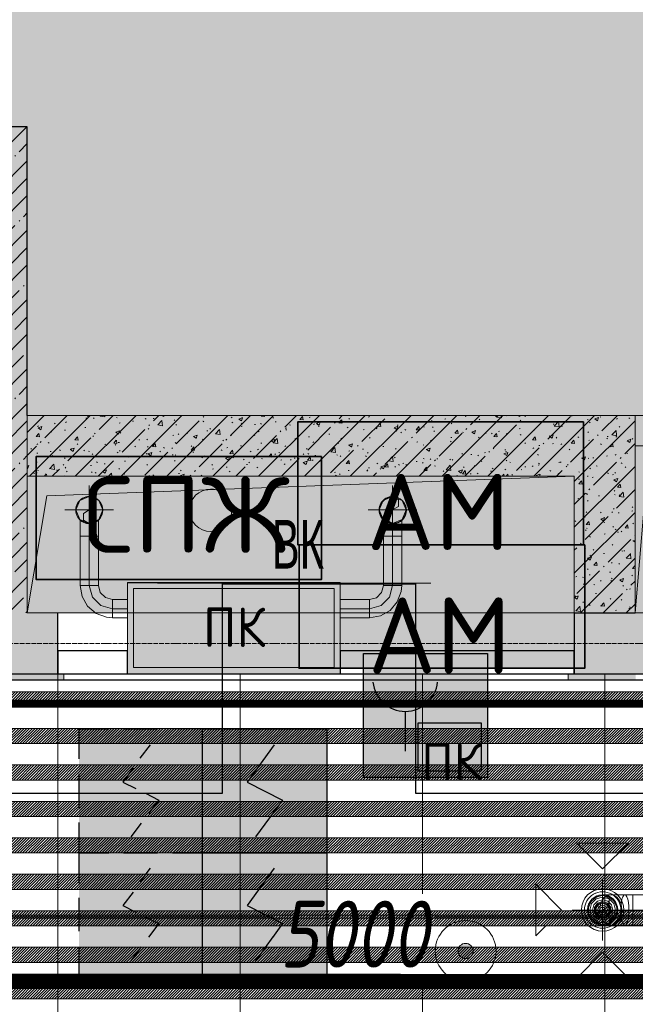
# Model space of a CAD drawing. Header units: millimetres. Extents: x -521669 to 178656, y -69521 to 433382.
# Tile 192 of 422: x -182728 to -180702, y 422561 to 425801. Entities that reach past the tile are written whole.
import ezdxf

# ---------------------------------------------------------------- set-up
doc = ezdxf.new("R2010")
doc.units = ezdxf.units.MM
for name, pattern in [('( Hidden )', [0.375, 0.25, -0.125]), ('-D1-03x03', [6, 3, -3]), ('-D1d1-15x02', [19, 15, -2, 0, -2]), ('DASHDOT', [25.4, 12.7, -6.35, 0, -6.35]), ('DASHEDx20', [0.75, 0.5, -0.25])]:
    doc.linetypes.add(name, pattern=pattern)
doc.layers.get('Defpoints').update_dxf_attribs({"color": 31})
for name, color, linetype, lineweight in [('_0', 7, 'Continuous', 13), ('A-DETL-GENF', 7, 'Continuous', 5), ('A-FLOR', 7, 'Continuous', 5), ('A-GENM-HDLN', 7, '-D1-03x03', 5), ('A-WALL', 7, 'Continuous', 5), ('A-WALL-FNSH', 8, 'Continuous', 5), ('dim_light', 12, 'Continuous', 9), ('dim_razv', 93, 'DASHDOT', 9), ('engineering', 20, 'Continuous', 13), ('I-WALL', 7, 'Continuous', 5), ('M-EQPM', 7, 'Continuous', 5), ('M-EQPM-IDEN', 7, 'Continuous', 5), ('pot', 183, 'Continuous', 15), ('pot sh', 183, 'Continuous', 15), ('S-COLS', 7, 'Continuous', 5), ('S-GRID', 7, 'Continuous', 5), ('wall_new', 152, 'Continuous', 30)]:
    doc.layers.add(name, color=color, linetype=linetype, lineweight=lineweight)
for name, color, linetype, true_color in [('PDF15_0', 30, 'Continuous', 0xff7f00), ('PDF15_Оборудование', 7, 'Continuous', 0xffffff), ('PDF3_Geometry', 7, 'Continuous', 0xdedede), ('PDF3_Solid Fills', 7, 'Continuous', 0x008000), ('PDF5_Geometry', 7, 'Continuous', 0xaaaaaa)]:
    doc.layers.add(name, color=color, linetype=linetype, true_color=true_color)
for name, color, linetype in [('PDF15_ПС дымовой', 1, 'Continuous'), ('PDF15_ПС ручной', 1, 'Continuous'), ('PDF_Text', 7, 'Continuous')]:
    doc.layers.add(name, color=color, linetype=linetype)
doc.layers.add('pol', color=7, linetype='Continuous', lineweight=15, true_color=0x738991)
doc.layers.add('Сводный план', color=1, linetype='Continuous', lineweight=0, true_color=0xff0000)
doc.styles.add('Arial Narrow_4', font='txt', dxfattribs={"width": 0.75, "height": 200})
doc.styles.add('fl_iso paper', font='isocpeur.ttf', dxfattribs={"width": 0.8, "oblique": 10})
doc.styles.add('GOST-2.304_Type-B', font='GOST_Common.ttf')
doc.styles.add('PDF ISOCPEUR', font='isocpeur.ttf')
doc.dimstyles.new('In tre 1_75', dxfattribs={"dimtxt": 220, "dimasz": 120, "dimexe": 60, "dimexo": 10, "dimgap": 50, "dimtad": 1, "dimdec": 0, "dimrnd": 5, "dimzin": 0, "dimdsep": 46, "dimtxsty": 'fl_iso paper', "dimblk": 'ARCHTICK', "dimcen": 0, "dimdle": 60, "dimadec": 0, "dimazin": 0, "dimtfac": 1, "dimtdec": 0, "dimtofl": 0, "dimtmove": 1, "dimatfit": 1, "dimfxl": 1, "dimtfill": 1, "dimtolj": 1, "dimtzin": 0, "dimarcsym": 1})
pattern_1 = [(225, (-233499.5126, 403869.562), (4.49012806, -4.49012806), [])]
pattern_2 = [(225, (-233499.5126, 404229.562), (4.49012806, -4.49012806), [])]
pattern_3 = [(45, (-192252.935, 402898.95), (-57.02463, 57.02463), []), (45, (-192195.91, 402898.95), (-57.02463, 57.02463), [100.806, -20.161, 3.353, -16.808])]
pattern_4 = [(45, (-192252.93, 402898.95), (-75.43415, 75.43415), [106.68, -17.78, 3.556, -17.78]), (45, (-192252.93, 402974.34), (-75.43415, 75.43415), []), (50, (-192252.93, 402898.95), (127.5292, -11.15758), [13.335, -146.685]), (355, (-192252.93, 402898.95), (-24.66966, 133.74), [10.668, -117.348]), (100.451, (-192242.31, 402898.02), (102.85973, 122.5818), [11.333, -124.663]), (46.184, (-192252.93, 402934.51), (189.7552, -29.4304), [20.002, -220.027]), (96.636, (-192237.12, 402932.06), (166.1822, 173.1996), [17, -186.995]), (351.184, (-192252.93, 402934.51), (166.184, 173.1976), [16.002, -176.022]), (21, (-192235.15, 402925.62), (106.13027, -71.58603), [13.335, -146.685]), (326, (-192235.15, 402925.62), (43.2619, 128.93175), [10.668, -117.348]), (71.451, (-192226.31, 402919.66), (149.392, 57.34505), [11.333, -124.663]), (37.5, (-192252.935, 402898.95), (2.16223, 59.18836), [3.353, -112.573, 3.353, -115.773, -117.793]), (37.5, (-192252.935, 402898.95), (2.16223, 59.18836), [-235.052, 3.353, -114.44]), (7.5, (-192252.935, 402898.95), (46.77386, 70.12615), [3.353, -64.567, 3.353, -109.906, -44.894]), (7.5, (-192252.935, 402898.95), (46.77386, 70.12615), [-181.178, 3.353, -41.542]), (327.5, (-192292.584, 402898.95), (94.91367, -4.01009), [3.353, -41.097, 3.353, -135.331, -184.023]), (327.5, (-192292.584, 402898.95), (94.91367, -4.01009), [-183.134, 3.353, -180.67]), (317.5, (-192310.36, 402898.95), (103.69057, 17.79882), [3.353, -54.432, 3.353, -88.748, -130.683]), (317.5, (-192310.36, 402898.95), (103.69057, 17.79882), [-149.885, 3.353, -127.33])]

# ---------------------------------------------------------------- blocks, each defined once
blk = doc.blocks.new('_ArchTick')
at = {"color": 0, "linetype": 'ByBlock', "lineweight": 9, "const_width": 0.15}
blk.add_lwpolyline([(-0.5, -0.5), (0.5, 0.5)], dxfattribs=at)
blk = doc.blocks.new('*D6211')
at = {"layer": 'Defpoints', "color": 0, "transparency": 16777216}
for p in [(-179127.9, 422632), (-184127.9, 422454.4), (-179127.9, 422454.4)]:
    blk.add_point(p, dxfattribs=at)
at = {"layer": 'dim_light', "color": 0, "lineweight": -2, "transparency": 16777216}
for p, q in [((-184127.9, 422464.4), (-184127.9, 422692)), ((-179127.9, 422464.4), (-179127.9, 422692)), ((-184187.9, 422632), (-179067.9, 422632))]:
    blk.add_line(p, q, dxfattribs=at)
at = {"layer": 'dim_light', "color": 0, "lineweight": -2, "transparency": 16777216, "xscale": 120, "yscale": 120, "zscale": 120, "rotation": 180}
blk.add_blockref('_ArchTick', (-184127.9, 422632), dxfattribs=at)
at = {"layer": 'dim_light', "color": 0, "lineweight": -2, "transparency": 16777216, "xscale": 120, "yscale": 120, "zscale": 120}
blk.add_blockref('_ArchTick', (-179127.9, 422632), dxfattribs=at)
at = {"layer": 'dim_light', "color": 0, "transparency": 16777216, "insert": (-181627.9, 422792), "char_height": 220, "attachment_point": 5, "style": 'fl_iso paper', "bg_fill": 3, "box_fill_scale": 1.1, "bg_fill_color": 256, "bg_fill_true_color": 13158600, "bg_fill_transparency": 0}
blk.add_mtext('\\A1;5000', dxfattribs=at)
blk = doc.blocks.new('*U12205')
at = {"layer": 'pol', "true_color": 0x007dfa, "transparency": 33554687}
h = blk.add_hatch(color=150, dxfattribs=at)
h.dxf.hatch_style = 1
h.paths.add_polyline_path([(23128.7, 0), (0, 0), (0, -10), (23128.7, -10)])
at = {"layer": 'pol', "color": 162, "true_color": 0x2c3cc9}
blk.add_lwpolyline([(23128.7, 0), (0, 0), (0, -10), (23128.7, -10)], close=True, dxfattribs=at)
blk = doc.blocks.new('ftfyjjj')
at = {"layer": 'PDF5_Geometry', "color": 5, "lineweight": 18, "true_color": 0x0000ff}
for points in [[(11408.4, 20142.4), (11493.3, 20057.6), (11578.1, 20142.4)], [(11273.5, 20006.9), (11358.4, 19922), (11273.5, 19837.2)], [(11443.2, 19922.4), (11457.9, 19887.1), (11493.3, 19872.4), (11528.6, 19887.1), (11543.3, 19922.4), (11528.6, 19957.7), (11493.3, 19972.4), (11457.9, 19957.7)], [(11493.3, 19972.4), (11506.2, 19970.7), (11518.2, 19965.7), (11528.6, 19957.7), (11536.6, 19947.4), (11541.6, 19935.3), (11543.3, 19922.4), (11541.6, 19909.5), (11536.6, 19897.4), (11528.6, 19887.1), (11518.2, 19879.1), (11506.2, 19874.1), (11493.3, 19872.4), (11480.3, 19874.1), (11468.3, 19879.1), (11457.9, 19887.1), (11449.9, 19897.4), (11445, 19909.5), (11443.2, 19922.4), (11445, 19935.3), (11449.9, 19947.4), (11457.9, 19957.7), (11468.3, 19965.7), (11480.3, 19970.7)], [(11493.3, 19969.9), (11472.6, 19965.2), (11456.1, 19952), (11446.9, 19933), (11446.9, 19911.8), (11456.1, 19892.8), (11472.6, 19879.6), (11493.3, 19874.9), (11513.9, 19879.6), (11530.4, 19892.8), (11539.6, 19911.8), (11539.6, 19933), (11530.4, 19952), (11513.9, 19965.2)], [(11493.3, 19879.9), (11472, 19885.6), (11456.4, 19901.2), (11450.8, 19922.4), (11456.4, 19943.6), (11472, 19959.2), (11493.3, 19964.9), (11514.5, 19959.2), (11530.1, 19943.6), (11535.7, 19922.4), (11530.1, 19901.2), (11514.5, 19885.6)], [(11520, 19972.4), (11529.5, 19970.7), (11538.4, 19965.7), (11545.9, 19957.7), (11551.8, 19947.4), (11555.4, 19935.3), (11556.7, 19922.4), (11555.4, 19909.5), (11551.8, 19897.4), (11545.9, 19887.1), (11538.4, 19879.1), (11529.5, 19874.1), (11520, 19872.4), (11510.6, 19874.1), (11501.7, 19879.1), (11494.2, 19887.1), (11488.4, 19897.4), (11484.7, 19909.5), (11483.5, 19922.4), (11484.7, 19935.3), (11488.4, 19947.4), (11494.2, 19957.7), (11501.7, 19965.7), (11510.6, 19970.7)], [(11566.5, 19972.4), (11569.9, 19970.7), (11573.2, 19965.7), (11575.9, 19957.7), (11578.1, 19947.4), (11579.4, 19935.3), (11579.8, 19922.4), (11579.4, 19909.5), (11578.1, 19897.4), (11575.9, 19887.1), (11573.2, 19879.1), (11569.9, 19874.1), (11566.5, 19872.4), (11563, 19874.1), (11559.8, 19879.1), (11557, 19887.1), (11554.9, 19897.4), (11553.5, 19909.5), (11553.1, 19922.4), (11553.5, 19935.3), (11554.9, 19947.4), (11557, 19957.7), (11559.8, 19965.7), (11563, 19970.7)], [(11493.3, 19955.7), (11476.6, 19951.3), (11464.4, 19939.1), (11459.9, 19922.4), (11464.4, 19905.7), (11476.6, 19893.5), (11493.3, 19889.1), (11509.9, 19893.5), (11522.1, 19905.7), (11526.6, 19922.4), (11522.1, 19939.1), (11509.9, 19951.3)], [(11493.3, 19894.1), (11476.6, 19899.5), (11466.3, 19913.7), (11466.3, 19931.1), (11476.6, 19945.3), (11493.3, 19950.7), (11509.9, 19945.3), (11520.2, 19931.1), (11520.2, 19913.7), (11509.9, 19899.5)], [(11493.3, 19947.4), (11478.6, 19942.6), (11469.5, 19930.1), (11469.5, 19914.7), (11478.6, 19902.2), (11493.3, 19897.4), (11507.9, 19902.2), (11517, 19914.7), (11517, 19930.1), (11507.9, 19942.6)], [(11493.3, 19944.4), (11480.3, 19940.2), (11472.3, 19929.2), (11472.3, 19915.6), (11480.3, 19904.6), (11493.3, 19900.4), (11506.2, 19904.6), (11514.2, 19915.6), (11514.2, 19929.2), (11506.2, 19940.2)], [(11493.3, 19905.4), (11481.2, 19910.4), (11476.3, 19922.4), (11481.2, 19934.4), (11493.3, 19939.4), (11505.3, 19934.4), (11510.3, 19922.4), (11505.3, 19910.4)], [(11493.3, 19939.1), (11481.5, 19934.2), (11476.6, 19922.4), (11481.5, 19910.6), (11493.3, 19905.7), (11505, 19910.6), (11509.9, 19922.4), (11505, 19934.2)], [(11493.3, 19932.4), (11484.6, 19927.4), (11484.6, 19917.4), (11493.3, 19912.4), (11501.9, 19917.4), (11501.9, 19927.4)], [(11408.4, 19698.5), (11493.3, 19783.3), (11578.1, 19698.5)]]:
    blk.add_lwpolyline(points, close=True, dxfattribs=at)
for points in [[(11493.3, 19822.4), (11493.3, 20022.4)], [(11443.2, 19922.4), (11445, 19935.3), (11449.9, 19947.4), (11457.9, 19957.7), (11468.3, 19965.7), (11480.3, 19970.7), (11493.3, 19972.4)], [(15548.6, 19972.4), (11593.2, 19972.4), (11593.2, 19970.7), (11593.2, 19965.7), (11593.2, 19957.7), (11593.2, 19947.4), (11593.2, 19935.3), (11593.2, 19922.4), (11593.2, 19909.5), (11593.2, 19897.4), (11593.2, 19887.1), (11593.2, 19879.1), (11593.2, 19874.1), (11593.2, 19872.4), (11566.5, 19872.4), (11520, 19872.4), (11493.3, 19872.4), (11471.6, 19884.9), (11471.6, 19909.9), (11493.3, 19922.4), (11514.9, 19934.9), (11514.9, 19959.9), (11493.3, 19972.4), (11520, 19972.4), (11566.5, 19972.4), (11593.2, 19972.4), (11593.2, 19970.7), (11593.2, 19965.7), (11593.2, 19957.7), (11593.2, 19947.4), (11593.2, 19935.3), (11593.2, 19922.4), (11593.2, 19909.5), (11593.2, 19897.4), (11593.2, 19887.1), (11593.2, 19879.1), (11593.2, 19874.1), (11593.2, 19872.4), (11593.2, 19874.1), (11593.2, 19879.1), (11593.2, 19887.1), (11593.2, 19897.4), (11593.2, 19909.5), (11593.2, 19922.4), (11593.2, 19935.3), (11593.2, 19947.4), (11593.2, 19957.7), (11593.2, 19965.7), (11593.2, 19970.7), (11593.2, 19972.4), (11593.2, 19970.7), (11593.2, 19965.7), (11593.2, 19957.7), (11593.2, 19947.4), (11593.2, 19935.3), (11593.2, 19922.4), (11593.2, 19909.5), (11593.2, 19897.4), (11593.2, 19887.1), (11593.2, 19879.1), (11593.2, 19874.1), (11593.2, 19872.4), (15548.6, 19872.4)], [(11493.3, 19972.4), (11506.2, 19970.7), (11518.2, 19965.7), (11528.6, 19957.7), (11536.6, 19947.4), (11541.6, 19935.3), (11543.3, 19922.4)], [(11393.2, 19922.4), (11593.2, 19922.4), (12618, 19922.4), (11593.2, 19922.4), (11543.3, 19922.4), (11506.6, 19922.4), (11493.3, 19922.4)], [(11493.3, 19872.4), (11480.3, 19874.1), (11468.3, 19879.1), (11457.9, 19887.1), (11449.9, 19897.4), (11445, 19909.5), (11443.2, 19922.4)], [(11543.3, 19922.4), (11541.6, 19909.5), (11536.6, 19897.4), (11528.6, 19887.1), (11518.2, 19879.1), (11506.2, 19874.1), (11493.3, 19872.4)]]:
    blk.add_lwpolyline(points, dxfattribs=at)
for points in [[(11423.2, 19922.4, 0.999748), (11563.3, 19922.4, 0.999748)], [(11433.3, 19922.4, 1.000294), (11553.2, 19922.4, 1.000294)], [(11543.3, 19922.4, 0.999647), (11443.2, 19922.4, 0.999647)]]:
    blk.add_lwpolyline(points, format="xyb", close=True, dxfattribs=at)
for radius, start, end in [(70, 0.0144, 179.9856), (60, 359.9832, 180.0168), (50, 0.0202, 179.9798), (50, 0.0202, 179.9798), (50, 0.0202, 179.9798), (70, 180.0144, 359.9856), (60, 179.9832, 0.0168), (50, 180.0202, 359.9798), (50, 180.0202, 359.9798), (50, 180.0202, 359.9798)]:
    blk.add_arc((11493.2, 19922.4), radius, start, end, dxfattribs=at)
blk = doc.blocks.new('yyuuiffff55')
at = {"layer": 'PDF15_0', "lineweight": 25}
blk.add_lwpolyline([(7505.7, 20307.4), (10242.6, 20307.4), (10242.6, 20995.3), (10877.6, 20995.3), (10877.6, 20307.4), (25074.1, 20307.4), (25074.1, 20953), (25406.5, 20953), (25406.5, 20307.4), (29057.7, 20307.4)], dxfattribs=at)
at = {"layer": 'PDF15_Оборудование', "transparency": 33554559}
for points in [[(11430, 21528.7), (10490.2, 21528.7), (11430, 21124.4)], [(10490.2, 21528.7), (11430, 21124.4), (10490.2, 21124.4)], [(10568.6, 21414.4), (9628.8, 21414.4), (10568.6, 21010.1)], [(9628.8, 21414.4), (10568.6, 21010.1), (9628.8, 21010.1)], [(11434.3, 21124.4), (10494.5, 21124.4), (11434.3, 20718)], [(10494.5, 21124.4), (11434.3, 20718), (10494.5, 20718)]]:
    blk.add_solid(points, dxfattribs=at)
at = {"layer": 'PDF15_ПС дымовой', "color": 230, "lineweight": 25, "true_color": 0xff007f}
for points in [[(9770.6, 20419.6), (9770.6, 20519.1), (9867.9, 20519.1)], [(9916.6, 20519.1), (10028.8, 20519.1)], [(10177, 20419.6), (10177, 20519.1), (10077.5, 20519.1)], [(9971.7, 20421.7), (10005.5, 20466.1)], [(9948.4, 20389.9), (9914.5, 20343.4), (9956.8, 20322.2)], [(9770.6, 20258.7), (9770.6, 20370.9)], [(10177, 20258.7), (10177, 20370.9)], [(9988.6, 20307.4), (10033, 20284.1), (9999.2, 20239.6)], [(9770.6, 20011), (9770.6, 20110.5), (9867.9, 20110.5), (9770.6, 20110.5), (9770.6, 20210)], [(9942, 20163.4), (9975.9, 20207.9)], [(10177, 20011), (10177, 20110.5), (10077.5, 20110.5), (10177, 20110.5), (10177, 20210)], [(9971.7, 20015.3), (10005.5, 20059.7)], [(9770.6, 19852.3), (9770.6, 19962.4)], [(9948.4, 19981.4), (9914.5, 19937), (9956.8, 19915.8)], [(10177, 19852.3), (10177, 19962.4)], [(9988.6, 19898.9), (10033, 19877.7), (9999.2, 19833.2)], [(9867.9, 19704.1), (9770.6, 19704.1), (9770.6, 19801.5)], [(9942, 19754.9), (9975.9, 19801.5)], [(10077.5, 19704.1), (10177, 19704.1), (10177, 19801.5)], [(9916.6, 19704.1), (10028.8, 19704.1)]]:
    blk.add_lwpolyline(points, dxfattribs=at)
at = {"layer": 'PDF15_ПС дымовой', "lineweight": 30}
for points in [[(10585.5, 20519.1), (10585.5, 20313.7), (10585.5, 20110.5), (10380.2, 20110.5), (10177, 20110.5), (10177, 20313.7), (10177, 20519.1), (10380.2, 20519.1)], [(10585.5, 20110.5), (10585.5, 19907.3), (10585.5, 19704.1), (10380.2, 19704.1), (10177, 19704.1), (10177, 19907.3), (10177, 20110.5), (10380.2, 20110.5)]]:
    blk.add_lwpolyline(points, close=True, dxfattribs=at)
for points in [[(10411.9, 20466.1), (10323, 20343.4), (10439.4, 20284.1), (10350.5, 20163.4)], [(10411.9, 20059.7), (10323, 19937), (10439.4, 19877.7), (10350.5, 19754.9)]]:
    blk.add_lwpolyline(points, dxfattribs=at)
at = {"layer": 'PDF15_ПС дымовой', "color": 230, "lineweight": 25, "true_color": 0xff007f}
blk.add_lwpolyline([(10028.8, 20110.5), (9916.6, 20110.5)], close=True, dxfattribs=at)
at = {"layer": 'PDF15_ПС дымовой', "color": 7, "true_color": 0xffffff, "transparency": 33554559}
for points in [[(10177, 20519.1), (9770.6, 20519.1), (10177, 20110.5)], [(9770.6, 20519.1), (10177, 20110.5), (9770.6, 20110.5)], [(10585.5, 20519.1), (10177, 20519.1), (10585.5, 20313.7)], [(10177, 20519.1), (10585.5, 20313.7), (10177, 20313.7)], [(10585.5, 20313.7), (10177, 20313.7), (10585.5, 20110.5)], [(10177, 20313.7), (10585.5, 20110.5), (10177, 20110.5)], [(10177, 20110.5), (9770.6, 20110.5), (10177, 19704.1)], [(9770.6, 20110.5), (10177, 19704.1), (9770.6, 19704.1)], [(10585.5, 20110.5), (10177, 20110.5), (10585.5, 19907.3)], [(10177, 20110.5), (10585.5, 19907.3), (10177, 19907.3)], [(10585.5, 19907.3), (10177, 19907.3), (10585.5, 19704.1)], [(10177, 19907.3), (10585.5, 19704.1), (10177, 19704.1)]]:
    blk.add_solid(points, dxfattribs=at)
at = {"layer": 'PDF15_ПС ручной', "color": 7, "true_color": 0xffffff, "transparency": 33554559}
for points in [[(11114.7, 20766.7), (10706.1, 20766.7), (11114.7, 20358.2)], [(10706.1, 20766.7), (11114.7, 20358.2), (10706.1, 20358.2)]]:
    blk.add_solid(points, dxfattribs=at)
at = {"layer": 'PDF_Text', "color": 177, "lineweight": 35, "true_color": 0x283188}
for points in [[(11430, 21528.7), (10490.2, 21528.7), (10490.2, 21124.4), (11430, 21124.4)], [(10568.6, 21414.4), (9628.8, 21414.4), (9628.8, 21010.1), (10568.6, 21010.1)], [(11434.3, 21124.4), (10494.5, 21124.4), (10494.5, 20718), (11434.3, 20718)]]:
    blk.add_lwpolyline(points, close=True, dxfattribs=at)
at = {"layer": 'PDF_Text', "color": 5, "lineweight": 30}
for points in [[(11114.7, 20358.2), (10706.1, 20358.2), (10706.1, 20766.7), (11114.7, 20766.7)], [(10886.1, 20538.1), (11093.5, 20538.1), (11093.5, 20379.3), (10886.1, 20379.3)]]:
    blk.add_lwpolyline(points, close=True, dxfattribs=at)
blk.add_lwpolyline([(10843.7, 20576.2), (10843.7, 20445)], dxfattribs=at)
blk.add_arc((10843.7, 20683.1), 106.9, 185.5706, 354.4294, dxfattribs=at)
at = {"layer": 'PDF_Text', "color": 177, "true_color": 0x283188, "char_height": 249.99, "attachment_point": 7, "style": 'PDF ISOCPEUR'}
for s, insert in [('СПЖ', (9784.1, 21097.9)), ('АМ', (10716.7, 21106.9)), ('АМ', (10721, 20700.5))]:
    blk.add_mtext(s, dxfattribs=dict(at, insert=insert))
at = {"layer": 'PDF_Text', "color": 5, "insert": (10896.6, 20350.4), "char_height": 120, "attachment_point": 7, "style": 'PDF ISOCPEUR'}
blk.add_mtext('ПК', dxfattribs=at)
blk = doc.blocks.new('fftjjkksa5664')
at = {"layer": 'Сводный план', "lineweight": 13, "true_color": 0x00c200}
h = blk.add_hatch(color=92, dxfattribs=at)
h.dxf.hatch_style = 1
edge = h.paths.add_edge_path()
edge.add_arc((11042.4, 19787.5), 25, 0, 360)
at = {"layer": 'PDF3_Geometry', "color": 1, "lineweight": 18}
for points in [[(9804, 21318.9), (9804, 21158.9)], [(10802.1, 21318.9), (10802.1, 21158.9)], [(9759.5, 21238.9), (9772.5, 21207.5), (9804, 21194.4), (9835.4, 21207.5), (9848.5, 21238.9), (9835.4, 21270.4), (9804, 21283.4), (9772.5, 21270.4)], [(10757.6, 21238.9), (10770.6, 21207.5), (10802.1, 21194.4), (10833.5, 21207.5), (10846.6, 21238.9), (10833.5, 21270.4), (10802.1, 21283.4), (10770.6, 21270.4)], [(9884, 21238.9), (9724, 21238.9)], [(10882.1, 21238.9), (10722.1, 21238.9)], [(9804, 21152.9), (9796.2, 21152.9), (9788.9, 21152.9), (9782.6, 21152.9), (9777.9, 21152.9), (9774.8, 21152.9), (9773.8, 21152.9), (9774.8, 21152.9), (9777.9, 21152.9), (9782.6, 21152.9), (9788.9, 21152.9), (9796.2, 21152.9)], [(9804, 21152.9), (9811.7, 21152.9), (9819, 21152.9), (9825.2, 21152.9), (9829.9, 21152.9), (9832.9, 21152.9), (9834, 21152.9), (9834, 20990), (9832.9, 20990), (9829.9, 20990), (9825.2, 20990), (9819, 20990), (9811.7, 20990), (9804, 20990)], [(9804, 21152.9), (9811.8, 21152.9), (9819, 21152.9), (9825.3, 21152.9), (9830.1, 21152.9), (9833.1, 21152.9), (9834.1, 21152.9), (9833.1, 21152.9), (9830.1, 21152.9), (9825.3, 21152.9), (9819, 21152.9), (9811.8, 21152.9)], [(10802.1, 21152.9), (10794.3, 21152.9), (10787, 21152.9), (10780.7, 21152.9), (10776, 21152.9), (10772.9, 21152.9), (10771.9, 21152.9), (10772.9, 21152.9), (10776, 21152.9), (10780.7, 21152.9), (10787, 21152.9), (10794.3, 21152.9)], [(10802.1, 21152.9), (10809.9, 21152.9), (10817.1, 21152.9), (10823.4, 21152.9), (10828.2, 21152.9), (10831.2, 21152.9), (10832.2, 21152.9), (10831.2, 21152.9), (10828.2, 21152.9), (10823.4, 21152.9), (10817.1, 21152.9), (10809.9, 21152.9)], [(10630, 20700), (10630, 20999), (9930, 20999), (9930, 20700), (9930, 20999), (10630, 20999)], [(9880, 20944.2), (9856.9, 20950.4), (9840.1, 20967.4), (9834.1, 20990), (9833.1, 20990), (9830.1, 20990), (9825.3, 20990), (9819, 20990), (9811.8, 20990), (9804, 20990), (9796.2, 20990), (9788.9, 20990), (9782.6, 20990), (9777.9, 20990), (9774.8, 20990), (9773.8, 20990), (9780.1, 20953.9), (9798.3, 20922.2), (9826.3, 20898.5), (9860.6, 20885.7), (9880, 20883.9), (9880, 20884.9), (9880, 20887.9), (9880, 20892.7), (9880, 20898.9), (9880, 20906.2), (9880, 20914), (9880, 20921.8), (9880, 20929.1), (9880, 20935.3), (9880, 20940.1), (9880, 20943.1)], [(9814.1, 20952), (9804, 20990), (9814.1, 20952), (9842, 20924.2), (9880, 20914), (9842, 20924.2)], [(10771.9, 20990), (10765.7, 20966.9), (10748.7, 20950.1), (10726.1, 20944.2), (10726.1, 20943.1), (10726.1, 20940.1), (10726.1, 20935.3), (10726.1, 20929.1), (10726.1, 20921.8), (10726.1, 20914), (10726.1, 20906.2), (10726.1, 20898.9), (10726.1, 20892.7), (10726.1, 20887.9), (10726.1, 20884.9), (10726.1, 20883.9), (10762.1, 20890.2), (10793.9, 20908.4), (10817.6, 20936.3), (10830.4, 20970.6), (10832.2, 20990), (10831.2, 20990), (10828.2, 20990), (10823.4, 20990), (10817.1, 20990), (10809.9, 20990), (10802.1, 20990), (10794.3, 20990), (10787, 20990), (10780.7, 20990), (10776, 20990), (10772.9, 20990)], [(9880, 20914), (9880, 20921.8), (9880, 20929), (9880, 20935.2), (9880, 20940), (9880, 20943), (9880, 20944), (9930, 20944), (9930, 20943), (9930, 20940), (9930, 20935.2), (9930, 20929), (9930, 20921.8), (9930, 20914)], [(10726.1, 20914), (10726.1, 20906.3), (10726.1, 20899), (10726.1, 20892.8), (10726.1, 20888), (10726.1, 20885), (10726.1, 20884), (10630, 20884), (10630, 20885), (10630, 20888), (10630, 20892.8), (10630, 20899), (10630, 20906.3), (10630, 20914)], [(10655, 20700), (9905, 20700)], [(9905, 20699), (9905, 20700)], [(10655, 20699), (9905, 20699)], [(10630, 20700), (9930, 20700)], [(10605, 20699), (9955, 20699)], [(9955, 20699), (10605, 20699)], [(10605, 20699), (9955, 20699)], [(9955, 20699), (10605, 20699)]]:
    blk.add_lwpolyline(points, close=True, dxfattribs=at)
for points in [[(9804, 21283.4), (9823.2, 21272.3), (9823.2, 21250.1), (9804, 21238.9), (9784.7, 21227.8), (9784.7, 21205.5), (9804, 21194.4, 1)], [(10802.1, 21283.4), (10821.3, 21272.3), (10821.3, 21250.1), (10802.1, 21238.9), (10782.8, 21227.8), (10782.8, 21205.5), (10802.1, 21194.4, 0.999992)]]:
    blk.add_lwpolyline(points, format="xyb", close=True, dxfattribs=at)
for points in [[(9804, 21152.9), (9804, 21238.9)], [(10802.1, 21152.9), (10802.1, 21238.9)], [(9773.8, 21206.2), (9773.8, 21152.9)], [(9834.1, 21152.9), (9834.1, 21206.2)], [(10771.9, 21206.2), (10771.9, 21152.9)], [(10832.2, 21152.9), (10832.2, 21206.2)], [(9834, 20990), (9832.9, 20990), (9829.9, 20990), (9825.2, 20990), (9819, 20990), (9811.7, 20990), (9804, 20990), (9804, 21152.9), (9796.2, 21152.9), (9789, 21152.9), (9782.8, 21152.9), (9778, 21152.9), (9775, 21152.9), (9774, 21152.9), (9774, 20990), (9775, 20990), (9778, 20990), (9782.8, 20990), (9789, 20990), (9796.2, 20990), (9804, 20990), (9796.2, 20990), (9789, 20990), (9782.8, 20990), (9778, 20990), (9775, 20990), (9774, 20990)], [(9774, 21152.9), (9775, 21152.9), (9778, 21152.9), (9782.8, 21152.9), (9789, 21152.9), (9796.2, 21152.9), (9804, 21152.9), (9811.7, 21152.9), (9819, 21152.9), (9825.2, 21152.9), (9829.9, 21152.9), (9832.9, 21152.9), (9834, 21152.9)], [(10772.1, 20990), (10773.1, 20990), (10776.1, 20990), (10780.8, 20990), (10787.1, 20990), (10794.3, 20990), (10802.1, 20990), (10809.8, 20990), (10817.1, 20990), (10823.3, 20990), (10828, 20990), (10831, 20990), (10832.1, 20990), (10831, 20990), (10828, 20990), (10823.3, 20990), (10817.1, 20990), (10809.8, 20990), (10802.1, 20990), (10794.3, 20990), (10787.1, 20990), (10780.8, 20990), (10776.1, 20990), (10773.1, 20990), (10772.1, 20990), (10772.1, 21152.9), (10773.1, 21152.9), (10776.1, 21152.9), (10780.8, 21152.9), (10787.1, 21152.9), (10794.3, 21152.9), (10802.1, 21152.9), (10802.1, 20990), (10791.9, 20952), (10764.1, 20924.2), (10726.1, 20914), (10630, 20914), (10630, 20906.3), (10630, 20899), (10630, 20892.8), (10630, 20888), (10630, 20885), (10630, 20884)], [(10772.1, 21152.9), (10773.1, 21152.9), (10776.1, 21152.9), (10780.8, 21152.9), (10787.1, 21152.9), (10794.3, 21152.9), (10802.1, 21152.9), (10802.1, 20990), (10791.9, 20952), (10764.1, 20924.2), (10726.1, 20914), (10726.1, 20906.3), (10726.1, 20899), (10726.1, 20892.8), (10726.1, 20888), (10726.1, 20885), (10726.1, 20884)], [(10832.1, 20990), (10832.1, 21152.9), (10831, 21152.9), (10828, 21152.9), (10823.3, 21152.9), (10817.1, 21152.9), (10809.8, 21152.9), (10802.1, 21152.9), (10809.8, 21152.9), (10817.1, 21152.9), (10823.3, 21152.9), (10828, 21152.9), (10831, 21152.9), (10832.1, 21152.9)], [(9834.1, 20990), (9833.1, 20990), (9830.1, 20990), (9825.3, 20990), (9819, 20990), (9811.8, 20990), (9804, 20990), (9796.2, 20990), (9788.9, 20990), (9782.6, 20990), (9777.9, 20990), (9774.8, 20990), (9773.8, 20990)], [(10771.9, 20990), (10772.9, 20990), (10776, 20990), (10780.7, 20990), (10787, 20990), (10794.3, 20990), (10802.1, 20990), (10809.9, 20990), (10817.1, 20990), (10823.4, 20990), (10828.2, 20990), (10831.2, 20990), (10832.2, 20990)], [(9880, 20944.2), (9880, 20943.1), (9880, 20940.1), (9880, 20935.3), (9880, 20929.1), (9880, 20921.8), (9880, 20914), (9880, 20906.2), (9880, 20898.9), (9880, 20892.7), (9880, 20887.9), (9880, 20884.9), (9880, 20883.9)], [(9880, 20944), (9880, 20943), (9880, 20940), (9880, 20935.2), (9880, 20929), (9880, 20921.8), (9880, 20914), (9930, 20914), (9930, 20921.8), (9930, 20929), (9930, 20935.2), (9930, 20940), (9930, 20943), (9930, 20944)], [(10726.1, 20944), (10726.1, 20943), (10726.1, 20940), (10726.1, 20935.2), (10726.1, 20929), (10726.1, 20921.8), (10726.1, 20914), (10726.1, 20921.8), (10726.1, 20929), (10726.1, 20935.2), (10726.1, 20940), (10726.1, 20943), (10726.1, 20944), (10630, 20944), (10630, 20943), (10630, 20940), (10630, 20935.2), (10630, 20929), (10630, 20921.8), (10630, 20914), (10630, 20921.8), (10630, 20929), (10630, 20935.2), (10630, 20940), (10630, 20943), (10630, 20944)], [(10726.1, 20944.2), (10726.1, 20943.1), (10726.1, 20940.1), (10726.1, 20935.3), (10726.1, 20929.1), (10726.1, 20921.8), (10726.1, 20914), (10726.1, 20906.2), (10726.1, 20898.9), (10726.1, 20892.7), (10726.1, 20887.9), (10726.1, 20884.9), (10726.1, 20883.9)], [(9880, 20884), (9880, 20885), (9880, 20888), (9880, 20892.8), (9880, 20899), (9880, 20906.3), (9880, 20914), (9880, 20906.3), (9880, 20899), (9880, 20892.8), (9880, 20888), (9880, 20885), (9880, 20884), (9930, 20884), (9930, 20885), (9930, 20888), (9930, 20892.8), (9930, 20899), (9930, 20906.3), (9930, 20914), (9930, 20906.3), (9930, 20899), (9930, 20892.8), (9930, 20888), (9930, 20885), (9930, 20884)], [(10605, 20700), (9955, 20700)], [(9955, 20700), (10605, 20700)], [(10605, 20700), (9955, 20700)], [(9955, 20700), (10605, 20700)], [(10605, 20700), (9955, 20700)], [(9955, 20700), (10605, 20700)], [(9955, 20700), (10605, 20700)], [(10605, 20700), (9955, 20700)]]:
    blk.add_lwpolyline(points, dxfattribs=at)
at = {"layer": 'PDF3_Geometry', "color": 254, "lineweight": 9, "true_color": 0xcccccc}
blk.add_lwpolyline([(10028, 20998), (10328, 20998)], close=True, dxfattribs=at)
for points in [[(10628, 20998), (10928, 20998)], [(10928, 20998), (10628, 20998)]]:
    blk.add_lwpolyline(points, dxfattribs=at)
at = {"layer": 'PDF3_Geometry', "color": 96, "lineweight": 18, "true_color": 0x008000}
for start, end in [(90, 270), (269.9991, 90.0009)]:
    blk.add_arc((10203.3, 21237.9), 69.8, start, end, dxfattribs=at)
at = {"layer": 'PDF3_Geometry', "color": 1, "lineweight": 18}
for centre, start, end in [((9803.8, 21238.2), 90.0005, 269.9995), ((9803.8, 21238.2), 90.0005, 269.9995), ((9804, 21238.9), 89.9991, 270.0009), ((9804, 21238.9), 89.9991, 270.0009), ((9803.8, 21238.2), 270, 90), ((9804, 21238.9), 270, 90), ((10802.1, 21238.9), 89.9991, 270.0009), ((10802.1, 21238.9), 89.9991, 270.0009), ((10803.3, 21237.9), 89.9986, 270.0014), ((10803.3, 21237.9), 89.9986, 270.0014), ((10802.1, 21238.9), 270.0005, 89.9995), ((10803.3, 21237.9), 270, 90)]:
    blk.add_arc(centre, 44.4, start, end, dxfattribs=at)
at = {"layer": 'PDF3_Solid Fills', "color": 11, "lineweight": 35, "true_color": 0xff7b7b, "transparency": 33554559}
for points in [[(10655, 20699), (10655, 20700), (9905, 20699)], [(10605, 20699), (10605, 20700), (9955, 20699)], [(10605, 20699), (10605, 20700), (9955, 20699)], [(10605, 20699), (10605, 20700), (9955, 20699)], [(10605, 20699), (10605, 20700), (9955, 20699)]]:
    blk.add_solid(points, dxfattribs=at)
at = {"layer": 'Сводный план', "color": 96, "true_color": 0x008000, "const_width": 50}
blk.add_lwpolyline([(31049, 20099.6), (28294.8, 20108.8), (28295.2, 19686), (7180.3, 19687.6), (7179.2, 19915.2)], dxfattribs=at)
at = {"layer": 'Сводный план', "color": 92, "lineweight": 13, "true_color": 0x00c200}
for radius in [100, 25]:
    blk.add_circle((11042.4, 19787.5), radius, dxfattribs=at)
blk = doc.blocks.new('A_MEQ_OpeningShaft-Rectangular - ВК-6096114-50_AS_M_L33')
at = {"layer": 'A-DETL-GENF'}
for p, q in [((1800, 0), (0, 0)), ((0, 0), (0, -450)), ((64.3, -64.3), (1800, 0)), ((1800, 0), (1800, -450)), ((0, -450), (64.3, -64.3)), ((0, -450), (1800, -450))]:
    blk.add_line(p, q, dxfattribs=at)
at = {"layer": 'A-GENM-HDLN'}
for p, q in [((1800, 0), (0, 0)), ((0, 0), (0, -450)), ((1800, -450), (1800, 0)), ((0, -450), (1800, -450))]:
    blk.add_line(p, q, dxfattribs=at)
blk = doc.blocks.new('A_MEQ_OpeningShaft-Rectangular - ВК-5047558-50_AS_M_L33')
at = {"layer": 'A-DETL-GENF'}
for p, q in [((300, 0), (0, 0)), ((0, 0), (0, -550)), ((42.9, -42.9), (300, 0)), ((300, 0), (300, -550)), ((0, -550), (42.9, -42.9)), ((0, -550), (300, -550))]:
    blk.add_line(p, q, dxfattribs=at)
at = {"layer": 'A-GENM-HDLN'}
for p, q in [((300, 0), (0, 0)), ((0, 0), (0, -550)), ((300, -550), (300, 0)), ((0, -550), (300, -550))]:
    blk.add_line(p, q, dxfattribs=at)

msp = doc.modelspace()

# ---------------------------------------------------------------- hatches: boundary and pattern name
at = {"layer": '_0', "transparency": 33554534}
h = msp.add_hatch(color=252, dxfattribs=at)
h.dxf.hatch_style = 1
h.paths.add_polyline_path([(-154802.134982, 402398.150929), (-192753.734982, 402398.150929), (-192753.734982, 432349.750929), (-154802.134982, 432349.750929)])
h.paths.add_polyline_path([(-162502.934982, 423848.950929), (-162502.934982, 421848.950929), (-169852.934982, 421848.950929), (-169852.934982, 412898.950929), (-166902.934982, 412898.950929), (-166902.934982, 410898.950929), (-183952.934982, 410898.950929), (-183952.934982, 410898.950929), (-186002.934982, 410898.950929), (-186002.934982, 412898.950929), (-183852.934982, 412898.950929), (-183852.934982, 416948.950929), (-179002.934982, 416948.950929), (-179002.934982, 415448.950929), (-177352.934982, 415448.950929), (-177352.934982, 421848.950929), (-185752.934982, 421848.950929), (-185752.934982, 423848.950929), (-182952.934982, 423848.950929), (-162502.934982, 423848.950929)], flags=16)
at = {"layer": 'A-WALL'}
h = msp.add_hatch(dxfattribs=at)
h.set_pattern_fill('FP_29', color=256, style=0, pattern_type=2)
h.set_pattern_definition(pattern_3)
h.paths.add_polyline_path([(-176347.125538, 423648.950929), (-176152.934982, 423648.950929), (-176152.934982, 423848.950929), (-177202.934982, 423848.950929), (-177202.934982, 423648.950929), (-176402.934982, 423648.950929)])
h.paths.add_polyline_path([(-178252.934982, 423648.950929), (-178252.934982, 423848.950929), (-180902.934982, 423848.950929), (-180902.934982, 423648.950929), (-178552.934982, 423648.950929)])
h.paths.add_polyline_path([(-182602.934982, 423648.950929), (-182602.934982, 423848.950929), (-183852.934982, 423848.950929), (-183852.934982, 423648.950929), (-182638.649268, 423648.950929)])
at = {"layer": 'engineering', "linetype": 'Continuous', "true_color": 0xf27172}
h = msp.add_hatch(color=11, dxfattribs=at)
h.dxf.hatch_style = 1
h.paths.add_polyline_path([(-182372.934982, 423948.950929), (-181672.934982, 423948.950929), (-181672.934982, 423648.950929), (-182372.934982, 423648.950929)])
at = {"layer": 'I-WALL'}
h = msp.add_hatch(dxfattribs=at)
h.set_pattern_fill('FP_30', color=256, style=0, pattern_type=2)
h.set_pattern_definition(pattern_4)
h.paths.add_polyline_path([(-180702.934982, 424298.950929), (-180702.934982, 424498.950929), (-182702.934982, 424498.950929), (-182702.934982, 424298.950929), (-180902.934982, 424298.950929)])
at = {"layer": 'I-WALL', "true_color": 0xf5f5f0}
msp.add_hatch(color=7, dxfattribs=at).paths.add_polyline_path([(-180702.934982, 424398.950929), (-180202.934982, 424398.950929), (-180202.934982, 424498.950929), (-180702.934982, 424498.950929)])
at = {"layer": 'I-WALL'}
h = msp.add_hatch(dxfattribs=at)
h.set_pattern_fill('FP_30', color=256, style=0, pattern_type=2)
h.set_pattern_definition(pattern_4)
h.paths.add_polyline_path([(-180702.934982, 423848.950929), (-180702.934982, 424298.950929), (-180902.934982, 424298.950929), (-180902.934982, 423848.950929)])
at = {"layer": 'I-WALL', "true_color": 0xf5f3ef}
for points in [[(-182702.934982, 423628.950929), (-182702.934982, 423648.950929), (-182952.934982, 423648.950929), (-182952.934982, 423628.950929)], [(-180904.530255, 423628.950929), (-180701.33971, 423628.950929), (-180701.33971, 423648.950929), (-180904.530255, 423648.950929)]]:
    msp.add_hatch(color=7, dxfattribs=at).paths.add_polyline_path(points)
h = msp.add_hatch(color=7, dxfattribs=at)
h.paths.add_polyline_path([(-180922.934982, 423628.950929), (-180904.530255, 423628.950929), (-180904.530255, 423648.950929), (-180922.934982, 423648.950929)])
h.paths.add_polyline_path([(-182582.934982, 423628.950929), (-182582.934982, 423648.950929), (-182702.934982, 423648.950929), (-182702.934982, 423628.950929)])
at = {"layer": 'pot sh', "linetype": 'ByBlock', "lineweight": 0, "true_color": 0x91caaf}
h = msp.add_hatch(dxfattribs=at)
h.set_pattern_fill('ANSI31', color=253, scale=2, angle=180)
h.set_pattern_definition([(225, (-233499.5126, 404469.562), (4.49012806, -4.49012806), [])])
h.paths.add_polyline_path([(-185532.872958, 423538.950929), (-162722.934983, 423538.950929), (-162722.934983, 423588.950929), (-185532.872958, 423588.950929)])
h = msp.add_hatch(dxfattribs=at)
h.set_pattern_fill('ANSI31', color=253, scale=2, angle=180)
h.set_pattern_definition([(225, (-233499.5126, 404589.562), (4.49012806, -4.49012806), [])])
h.paths.add_polyline_path([(-185532.872958, 423418.950929), (-162722.934983, 423418.950929), (-162722.934983, 423468.950929), (-185532.872958, 423468.950929)])
h = msp.add_hatch(dxfattribs=at)
h.set_pattern_fill('ANSI31', color=253, scale=2, angle=180)
h.set_pattern_definition(pattern_2)
h.paths.add_polyline_path([(-185532.872958, 423298.950929), (-162722.934983, 423298.950929), (-162722.934983, 423348.950929), (-185532.872958, 423348.950929)])
h = msp.add_hatch(dxfattribs=at)
h.set_pattern_fill('ANSI31', color=253, scale=2, angle=180)
h.set_pattern_definition([(225, (-233499.5126, 404109.562), (4.49012806, -4.49012806), [])])
h.paths.add_polyline_path([(-185532.872958, 423178.950929), (-162722.934983, 423178.950929), (-162722.934983, 423228.950929), (-185532.872958, 423228.950929)])
h = msp.add_hatch(dxfattribs=at)
h.set_pattern_fill('ANSI31', color=253, scale=2, angle=180)
h.set_pattern_definition(pattern_2)
h.paths.add_polyline_path([(-185532.872958, 423058.950929), (-162722.934983, 423058.950929), (-162722.934983, 423108.950929), (-185532.872958, 423108.950929)])
at = {"layer": 'S-COLS'}
h = msp.add_hatch(dxfattribs=at)
h.set_pattern_fill('FP_29', color=256, style=0, pattern_type=2)
h.set_pattern_definition(pattern_3)
h.paths.add_polyline_path([(-182952.934982, 423848.950929), (-182702.934982, 423848.950929), (-182702.934982, 425448.950929), (-182952.934982, 425448.950929), (-182952.934982, 424148.950929)])

# ---------------------------------------------------------------- linework, layer by layer
at = {"layer": 'A-FLOR'}
msp.add_line((-180922.934982, 423648.950929), (-182582.934982, 423648.950929), dxfattribs=at)
at = {"layer": 'A-WALL', "lineweight": 9}
msp.add_line((-180202.934982, 424498.950929), (-182702.934982, 424498.950929), dxfattribs=at)
at = {"layer": 'A-WALL'}
for p, q in [((-182702.934982, 424498.950929), (-182702.934982, 424298.950929)), ((-180702.934982, 424398.950929), (-180702.934982, 424498.950929))]:
    msp.add_line(p, q, dxfattribs=at)
at = {"layer": 'A-WALL', "lineweight": 25}
for p, q in [((-182602.934982, 423648.950929), (-182602.934982, 423848.950929)), ((-180902.934982, 423848.950929), (-180902.934982, 423648.950929)), ((-180902.934982, 423848.950929), (-180702.934982, 423848.950929)), ((-183852.934982, 423648.950929), (-182602.934982, 423648.950929)), ((-180902.934982, 423648.950929), (-178252.934982, 423648.950929))]:
    msp.add_line(p, q, dxfattribs=at)
at = {"layer": 'A-WALL-FNSH'}
for p, q in [((-185532.934982, 423628.950929), (-182582.934982, 423628.950929)), ((-182582.934982, 423648.950929), (-182602.934982, 423648.950929)), ((-182582.934982, 423628.950929), (-182582.934982, 423648.950929)), ((-180902.934982, 423648.950929), (-180922.934982, 423648.950929)), ((-180922.934982, 423648.950929), (-180922.934982, 423628.950929)), ((-180922.934982, 423628.950929), (-178252.934982, 423628.950929))]:
    msp.add_line(p, q, dxfattribs=at)
at = {"layer": 'Defpoints'}
msp.add_lwpolyline([(-185532.872958, 423628.950929), (-178252.934982, 423628.950929), (-178252.934982, 423786.67379), (-177202.934982, 423786.67379), (-177202.934982, 423628.950929), (-172502.934982, 423628.950929), (-172502.934982, 423787.884666), (-171452.934982, 423787.572738), (-171452.934982, 423628.950929), (-170302.934982, 423628.950929), (-170302.934982, 423786.700752), (-169252.934982, 423786.611954), (-169252.934982, 423628.950929), (-163682.934982, 423628.950929)], dxfattribs=at)
at = {"layer": 'dim_razv', "color": 1, "linetype": '( Hidden )', "ltscale": 10, "true_color": 0xff0a0a, "const_width": 25}
msp.add_lwpolyline([(-185473.887601, 423378.950929), (-185473.887601, 423551.21732), (-178290.486804, 423551.21732)], dxfattribs=at)
at = {"layer": 'engineering', "color": 7}
for points in [[(-182372.934982, 423948.950929), (-181672.934982, 423948.950929), (-181672.934982, 423648.950929), (-182372.934982, 423648.950929)], [(-182352.934982, 423928.950929), (-181692.934982, 423928.950929), (-181692.934982, 423668.950929), (-182352.934982, 423668.950929)]]:
    msp.add_lwpolyline(points, close=True, dxfattribs=at)
at = {"layer": 'pol'}
for points in [[(-183202.866474, 423648.950929), (-183202.866474, 422848.369804), (-182602.866474, 422848.369804), (-182602.866474, 423648.950929)], [(-182602.866474, 423648.950929), (-182602.866474, 422848.369804), (-182002.866474, 422848.369804), (-182002.866474, 423648.950929)], [(-182002.866474, 423648.950929), (-182002.866474, 422848.369804), (-181402.866474, 422848.369804), (-181402.866474, 423648.950929)], [(-181402.866474, 423648.950929), (-181402.866474, 422848.369804), (-180802.866474, 422848.369804), (-180802.866474, 423648.950929)], [(-180802.866474, 423648.950929), (-180802.866474, 422848.369804), (-180202.866474, 422848.369804), (-180202.866474, 423648.950929)], [(-183202.866474, 422048.950929), (-183202.866474, 422848.369804), (-182602.866474, 422848.369804), (-182602.866474, 422048.950929)], [(-182602.866474, 422048.950929), (-182602.866474, 422848.369804), (-182002.866474, 422848.369804), (-182002.866474, 422048.950929)], [(-182002.866474, 422048.950929), (-182002.866474, 422848.369804), (-181402.866474, 422848.369804), (-181402.866474, 422048.950929)], [(-181402.866474, 422048.950929), (-181402.866474, 422848.369804), (-180802.866474, 422848.369804), (-180802.866474, 422048.950929)], [(-180802.866474, 422048.950929), (-180802.866474, 422848.369804), (-180202.866474, 422848.369804), (-180202.866474, 422048.950929)]]:
    msp.add_lwpolyline(points, dxfattribs=at)
at = {"layer": 'pot sh'}
for points in [[(-185532.872958, 423538.950929), (-162722.934983, 423538.950929), (-162722.934983, 423588.950929), (-185532.872958, 423588.950929)], [(-185532.872958, 423418.950929), (-162722.934983, 423418.950929), (-162722.934983, 423468.950929), (-185532.872958, 423468.950929)], [(-185532.872958, 423298.950929), (-162722.934983, 423298.950929), (-162722.934983, 423348.950929), (-185532.872958, 423348.950929)], [(-185532.872958, 423178.950929), (-162722.934983, 423178.950929), (-162722.934983, 423228.950929), (-185532.872958, 423228.950929)], [(-185532.872958, 423058.950929), (-162722.934983, 423058.950929), (-162722.934983, 423108.950929), (-185532.872958, 423108.950929)]]:
    msp.add_lwpolyline(points, close=True, dxfattribs=at)
at = {"layer": 'S-COLS', "lineweight": 25}
for p, q in [((-182702.934982, 425448.950929), (-182752.934982, 425448.950929)), ((-182702.934982, 424498.950929), (-182702.934982, 425448.950929))]:
    msp.add_line(p, q, dxfattribs=at)
at = {"layer": 'S-COLS'}
msp.add_line((-182702.934982, 424298.950929), (-182702.934982, 424498.950929), dxfattribs=at)
at = {"layer": 'S-GRID', "linetype": '-D1d1-15x02'}
msp.add_line((-195180.468295, 423748.950929), (-153777.440031, 423748.950929), dxfattribs=at)
at = {"layer": 'wall_new', "color": 212, "lineweight": 30, "true_color": 0xb800b8}
for points in [[(-182602.934982, 423648.950929), (-182372.934982, 423648.950929), (-182372.934982, 423723.950929), (-182602.934982, 423723.950929)], [(-181672.934982, 423648.950929), (-180902.934982, 423648.950929), (-180902.934982, 423723.950929), (-181672.934982, 423723.950929)]]:
    msp.add_lwpolyline(points, close=True, dxfattribs=at)

# ---------------------------------------------------------------- block references
at = {"layer": 'M-EQPM'}
for name, p in [('A_MEQ_OpeningShaft-Rectangular - ВК-5047558-50_AS_M_L33', (-180702.934982, 424398.950929)), ('A_MEQ_OpeningShaft-Rectangular - ВК-6096114-50_AS_M_L33', (-182702.934982, 424298.950929))]:
    msp.add_blockref(name, p, dxfattribs=at)

# ---------------------------------------------------------------- texts
at = {"layer": 'engineering', "color": 0, "linetype": 'DASHEDx20', "ltscale": 4, "transparency": 33554687, "insert": (-182022.116144, 423801.839828), "char_height": 130, "attachment_point": 5, "style": 'GOST-2.304_Type-B'}
msp.add_mtext('ПК', dxfattribs=at)
at = {"layer": 'M-EQPM-IDEN', "insert": (-181898.480299, 424155.059539), "char_height": 160, "width": 216.455625, "attachment_point": 1, "style": 'Arial Narrow_4'}
msp.add_mtext('ВК', dxfattribs=at)

# ---------------------------------------------------------------- next in the draw order: dimensions: what is measured, and where the dimension line sits
at = {"layer": 'dim_light'}
dim = msp.add_linear_dim(base=(-179127.934982, 422632.037467), p1=(-184127.934982, 422454.42937), p2=(-179127.934982, 422454.42937), dimstyle='In tre 1_75', dxfattribs=at)
dim.commit()
dim.dimension.update_dxf_attribs({"geometry": '*D6211', "text_midpoint": (-181627.934982, 422792.037467)})

# ---------------------------------------------------------------- next in the draw order: hatches: boundary and pattern name
at = {"layer": 'pot sh', "linetype": 'ByBlock', "lineweight": 0, "true_color": 0x91caaf}
h = msp.add_hatch(dxfattribs=at)
h.set_pattern_fill('ANSI31', color=253, scale=2, angle=180)
h.set_pattern_definition(pattern_1)
h.paths.add_polyline_path([(-185532.872958, 422938.950929), (-162722.934983, 422938.950929), (-162722.934983, 422988.950929), (-185532.872958, 422988.950929)])
h = msp.add_hatch(dxfattribs=at)
h.set_pattern_fill('ANSI31', color=253, scale=2, angle=180)
h.set_pattern_definition([(225, (-233499.5126, 403749.562), (4.49012806, -4.49012806), [])])
h.paths.add_polyline_path([(-185532.872958, 422818.950929), (-162722.934983, 422818.950929), (-162722.934983, 422868.950929), (-185532.872958, 422868.950929)])
h = msp.add_hatch(dxfattribs=at)
h.set_pattern_fill('ANSI31', color=253, scale=2, angle=180)
h.set_pattern_definition(pattern_1)
h.paths.add_polyline_path([(-185532.872958, 422698.950929), (-162722.934983, 422698.950929), (-162722.934983, 422748.950929), (-185532.872958, 422748.950929)])
h = msp.add_hatch(dxfattribs=at)
h.set_pattern_fill('ANSI31', color=253, scale=2, angle=180)
h.set_pattern_definition([(225, (-233499.5126, 403509.562), (4.49012806, -4.49012806), [])])
h.paths.add_polyline_path([(-185532.872958, 422578.950929), (-162722.934983, 422578.950929), (-162722.934983, 422628.950929), (-185532.872958, 422628.950929)])

# ---------------------------------------------------------------- next in the draw order: linework, layer by layer
at = {"layer": 'pot'}
msp.add_lwpolyline([(-185532.872958, 423628.950929), (-162722.934983, 423628.950929), (-162722.934983, 422068.950929), (-185532.872958, 422068.950929)], close=True, dxfattribs=at)
at = {"layer": 'pot sh'}
for points in [[(-185532.872958, 422938.950929), (-162722.934983, 422938.950929), (-162722.934983, 422988.950929), (-185532.872958, 422988.950929)], [(-185532.872958, 422818.950929), (-162722.934983, 422818.950929), (-162722.934983, 422868.950929), (-185532.872958, 422868.950929)], [(-185532.872958, 422698.950929), (-162722.934983, 422698.950929), (-162722.934983, 422748.950929), (-185532.872958, 422748.950929)], [(-185532.872958, 422578.950929), (-162722.934983, 422578.950929), (-162722.934983, 422628.950929), (-185532.872958, 422628.950929)]]:
    msp.add_lwpolyline(points, close=True, dxfattribs=at)

# ---------------------------------------------------------------- next in the draw order: block references
at = {"layer": 'pol', "xscale": -1, "rotation": 180}
msp.add_blockref('*U12205', (-185690.458269, 422843.950929), dxfattribs=at)
at = {"layer": 'Сводный план'}
for name in ['yyuuiffff55', 'fftjjkksa5664', 'ftfyjjj']:
    msp.add_blockref(name, (-192302.934982, 402948.950929), dxfattribs=at)

doc.saveas('drawing.dxf')
